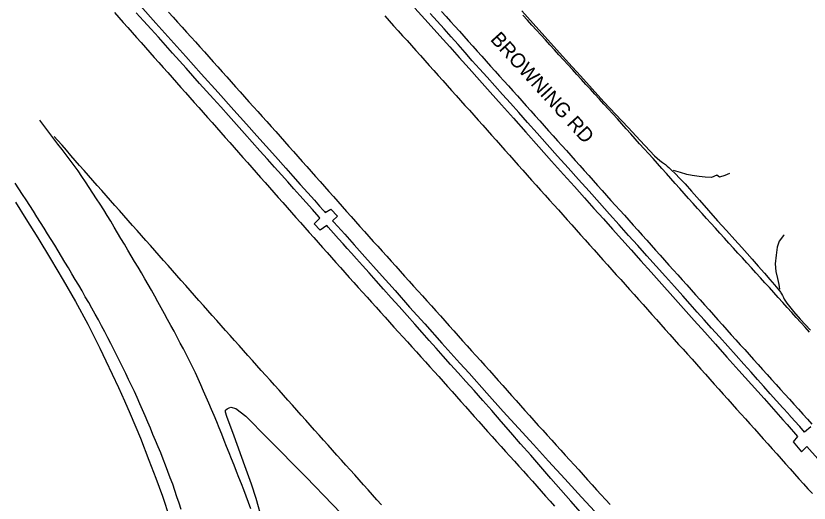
# Model space of a CAD drawing. Extents: x 1948091 to 1975253, y 787267 to 823306.
# Drawn here: x 1967691 to 1967987.6, y 800104.4 to 800286.8 of the extents above; entities that cross this region are included whole.
import ezdxf

# ---------------------------------------------------------------- set-up
doc = ezdxf.new("R2010")
doc.units = 0
for name, color, linetype in [('RD_EX_Pavement_Markings', 7, 'Continuous'), ('RD_EX_Road', 7, 'Continuous'), ('RD_TX_RoadID', 7, 'Continuous')]:
    doc.layers.add(name, color=color, linetype=linetype)

msp = doc.modelspace()

# ---------------------------------------------------------------- linework, layer by layer
at = {"layer": 'RD_EX_Pavement_Markings'}
for points in [[(1967727.8, 800288.02), (1967729.46, 800286.16), (1967731.13, 800284.29), (1967732.79, 800282.42), (1967734.45, 800280.56), (1967736.11, 800278.69), (1967737.77, 800276.82), (1967739.43, 800274.96), (1967741.09, 800273.09), (1967742.75, 800271.22), (1967744.41, 800269.36), (1967746.07, 800267.49), (1967747.74, 800265.62), (1967749.4, 800263.76), (1967751.06, 800261.89), (1967752.72, 800260.02), (1967754.38, 800258.16), (1967756.04, 800256.29), (1967757.7, 800254.42), (1967759.36, 800252.56), (1967761.02, 800250.69), (1967762.67, 800248.81), (1967764.32, 800246.94), (1967765.97, 800245.06), (1967767.63, 800243.19), (1967769.28, 800241.32), (1967770.93, 800239.44), (1967772.58, 800237.57), (1967774.24, 800235.69), (1967775.89, 800233.82), (1967777.54, 800231.94), (1967779.19, 800230.07), (1967780.84, 800228.19), (1967782.5, 800226.32), (1967784.15, 800224.45), (1967785.8, 800222.57), (1967787.45, 800220.7), (1967789.11, 800218.82), (1967790.76, 800216.95), (1967792.41, 800215.07), (1967794.06, 800213.2), (1967795.72, 800211.32), (1967797.37, 800209.45), (1967799.03, 800207.58), (1967800.69, 800205.71), (1967802.35, 800203.85), (1967804.01, 800201.98), (1967805.67, 800200.11), (1967807.34, 800198.25), (1967809, 800196.38), (1967810.66, 800194.51), (1967812.32, 800192.65), (1967813.98, 800190.78), (1967815.64, 800188.91), (1967817.3, 800187.05), (1967818.97, 800185.19), (1967820.64, 800183.33), (1967822.32, 800181.47), (1967823.99, 800179.62), (1967825.66, 800177.76), (1967827.34, 800175.91), (1967829.01, 800174.05), (1967830.69, 800172.2), (1967832.36, 800170.34), (1967834.03, 800168.48), (1967835.71, 800166.63), (1967837.38, 800164.77), (1967839.05, 800162.92), (1967840.73, 800161.06), (1967842.4, 800159.21), (1967844.08, 800157.35), (1967845.75, 800155.49), (1967847.42, 800153.64), (1967849.08, 800151.77), (1967850.75, 800149.9), (1967852.41, 800148.04), (1967854.07, 800146.17), (1967855.73, 800144.3), (1967857.39, 800142.44), (1967859.05, 800140.57), (1967860.71, 800138.7), (1967862.37, 800136.83), (1967864.04, 800134.97), (1967865.7, 800133.1), (1967867.36, 800131.24), (1967869.04, 800129.38), (1967870.71, 800127.53), (1967872.39, 800125.67), (1967874.06, 800123.81), (1967875.73, 800121.96), (1967877.41, 800120.1), (1967879.08, 800118.25), (1967880.75, 800116.39), (1967882.43, 800114.53), (1967884.1, 800112.67), (1967885.76, 800110.81), (1967887.42, 800108.94), (1967889.07, 800107.07), (1967890.73, 800105.2), (1967892.39, 800103.33)], [(1967748.11, 800288.18), (1967749.78, 800286.32), (1967751.45, 800284.46), (1967753.12, 800282.6), (1967754.8, 800280.74), (1967756.47, 800278.89), (1967758.14, 800277.03), (1967759.81, 800275.17), (1967761.48, 800273.31), (1967763.14, 800271.45), (1967764.81, 800269.59), (1967766.47, 800267.72), (1967768.14, 800265.86), (1967769.8, 800264), (1967771.47, 800262.13), (1967773.13, 800260.27), (1967774.8, 800258.41), (1967776.46, 800256.54), (1967778.13, 800254.68), (1967779.79, 800252.82), (1967781.46, 800250.96), (1967783.12, 800249.09), (1967784.79, 800247.23), (1967786.45, 800245.36), (1967788.12, 800243.5), (1967789.78, 800241.64), (1967791.44, 800239.77), (1967793.1, 800237.9), (1967794.76, 800236.03), (1967796.42, 800234.16), (1967798.08, 800232.29), (1967799.74, 800230.43), (1967801.39, 800228.56), (1967803.05, 800226.69), (1967804.71, 800224.82), (1967806.37, 800222.95), (1967808.03, 800221.08), (1967809.69, 800219.21), (1967811.35, 800217.34), (1967813, 800215.47), (1967814.66, 800213.6), (1967816.32, 800211.73), (1967817.98, 800209.86), (1967819.64, 800208), (1967821.3, 800206.13), (1967822.96, 800204.26), (1967824.63, 800202.41), (1967826.31, 800200.55), (1967827.98, 800198.69), (1967829.65, 800196.83), (1967831.32, 800194.97), (1967832.99, 800193.12), (1967834.66, 800191.26), (1967836.33, 800189.4), (1967838, 800187.54), (1967839.67, 800185.68), (1967841.34, 800183.82), (1967843.01, 800181.97), (1967844.68, 800180.11), (1967846.36, 800178.25), (1967848.03, 800176.39), (1967849.7, 800174.53), (1967851.37, 800172.67), (1967853.03, 800170.81), (1967854.7, 800168.95), (1967856.36, 800167.08), (1967858.03, 800165.22), (1967859.69, 800163.36), (1967861.36, 800161.49), (1967863.02, 800159.63), (1967864.69, 800157.77), (1967866.35, 800155.9), (1967868.02, 800154.04), (1967869.68, 800152.18), (1967871.35, 800150.31), (1967873.01, 800148.45), (1967874.68, 800146.58), (1967876.34, 800144.72), (1967878.01, 800142.86), (1967879.67, 800140.99), (1967881.34, 800139.13), (1967883, 800137.27), (1967884.67, 800135.4), (1967886.33, 800133.54), (1967888, 800131.68), (1967889.68, 800129.82), (1967891.35, 800127.97), (1967893.03, 800126.12), (1967894.71, 800124.27), (1967896.38, 800122.41), (1967898.06, 800120.56), (1967899.74, 800118.71), (1967901.42, 800116.86), (1967903.09, 800115), (1967904.77, 800113.15), (1967906.45, 800111.3), (1967908.13, 800109.44), (1967909.8, 800107.59), (1967911.48, 800105.74), (1967913.16, 800103.89)], [(1967850.15, 800288.49), (1967851.82, 800286.62), (1967853.48, 800284.76), (1967855.15, 800282.9), (1967856.82, 800281.04), (1967858.48, 800279.18), (1967860.15, 800277.32), (1967861.82, 800275.45), (1967863.48, 800273.59), (1967865.15, 800271.73), (1967866.82, 800269.87), (1967868.49, 800268.01), (1967870.16, 800266.15), (1967871.82, 800264.29), (1967873.49, 800262.43), (1967875.16, 800260.57), (1967876.83, 800258.7), (1967878.49, 800256.84), (1967880.16, 800254.98), (1967881.83, 800253.12), (1967883.49, 800251.26), (1967885.16, 800249.4), (1967886.83, 800247.54), (1967888.49, 800245.67), (1967890.16, 800243.81), (1967891.83, 800241.95), (1967893.49, 800240.09), (1967895.16, 800238.23), (1967896.82, 800236.36), (1967898.49, 800234.5), (1967900.16, 800232.64), (1967901.83, 800230.78), (1967903.49, 800228.92), (1967905.16, 800227.06), (1967906.83, 800225.2), (1967908.5, 800223.34), (1967910.16, 800221.47), (1967911.83, 800219.61), (1967913.5, 800217.75), (1967915.17, 800215.89), (1967916.84, 800214.03), (1967918.5, 800212.17), (1967920.17, 800210.31), (1967921.84, 800208.45), (1967923.51, 800206.59), (1967925.18, 800204.73), (1967926.85, 800202.87), (1967928.52, 800201.01), (1967930.18, 800199.15), (1967931.85, 800197.28), (1967933.51, 800195.41), (1967935.17, 800193.55), (1967936.84, 800191.68), (1967938.5, 800189.82), (1967940.16, 800187.95), (1967941.83, 800186.09), (1967943.49, 800184.22), (1967945.15, 800182.36), (1967946.82, 800180.49), (1967948.48, 800178.63), (1967950.15, 800176.76), (1967951.81, 800174.9), (1967953.48, 800173.04), (1967955.15, 800171.18), (1967956.82, 800169.32), (1967958.49, 800167.46), (1967960.16, 800165.59), (1967961.82, 800163.73), (1967963.49, 800161.87), (1967965.16, 800160.01), (1967966.83, 800158.15), (1967968.5, 800156.29), (1967970.18, 800154.44), (1967971.85, 800152.58), (1967973.53, 800150.73), (1967975.2, 800148.87), (1967976.88, 800147.02), (1967978.55, 800145.16), (1967980.23, 800143.31), (1967981.9, 800141.45), (1967983.58, 800139.6), (1967985.25, 800137.74), (1967986.93, 800135.89), (1967988.6, 800134.03)], [(1967828.88, 800286.82), (1967830.55, 800284.96), (1967832.22, 800283.1), (1967833.89, 800281.24), (1967835.56, 800279.39), (1967837.23, 800277.53), (1967838.9, 800275.67), (1967840.57, 800273.81), (1967842.24, 800271.95), (1967843.91, 800270.09), (1967845.57, 800268.23), (1967847.24, 800266.37), (1967848.91, 800264.51), (1967850.58, 800262.65), (1967852.25, 800260.78), (1967853.91, 800258.92), (1967855.57, 800257.05), (1967857.23, 800255.19), (1967858.9, 800253.32), (1967860.56, 800251.45), (1967862.22, 800249.59), (1967863.88, 800247.72), (1967865.55, 800245.86), (1967867.21, 800243.99), (1967868.87, 800242.13), (1967870.53, 800240.26), (1967872.19, 800238.39), (1967873.86, 800236.53), (1967875.52, 800234.66), (1967877.18, 800232.8), (1967878.84, 800230.93), (1967880.51, 800229.07), (1967882.17, 800227.2), (1967883.83, 800225.33), (1967885.5, 800223.47), (1967887.16, 800221.61), (1967888.83, 800219.74), (1967890.49, 800217.88), (1967892.16, 800216.02), (1967893.82, 800214.15), (1967895.49, 800212.29), (1967897.16, 800210.43), (1967898.82, 800208.57), (1967900.49, 800206.7), (1967902.15, 800204.84), (1967903.82, 800202.98), (1967905.49, 800201.11), (1967907.15, 800199.25), (1967908.82, 800197.39), (1967910.48, 800195.53), (1967912.15, 800193.66), (1967913.81, 800191.8), (1967915.48, 800189.94), (1967917.15, 800188.07), (1967918.81, 800186.21), (1967920.48, 800184.35), (1967922.14, 800182.49), (1967923.81, 800180.62), (1967925.48, 800178.76), (1967927.14, 800176.9), (1967928.81, 800175.03), (1967930.47, 800173.17), (1967932.14, 800171.31), (1967933.81, 800169.45), (1967935.47, 800167.58), (1967937.14, 800165.72), (1967938.8, 800163.86), (1967940.47, 800162), (1967942.14, 800160.13), (1967943.8, 800158.27), (1967945.47, 800156.41), (1967947.14, 800154.54), (1967948.8, 800152.68), (1967950.47, 800150.82), (1967952.13, 800148.96), (1967953.8, 800147.09), (1967955.47, 800145.23), (1967957.13, 800143.37), (1967958.8, 800141.5), (1967960.46, 800139.64), (1967962.13, 800137.78), (1967963.8, 800135.92), (1967965.46, 800134.05), (1967967.13, 800132.19), (1967968.79, 800130.33), (1967970.46, 800128.47), (1967972.13, 800126.6), (1967973.79, 800124.74), (1967975.46, 800122.88), (1967977.13, 800121.01), (1967978.79, 800119.15), (1967980.46, 800117.29), (1967982.13, 800115.43), (1967983.79, 800113.56), (1967985.46, 800111.7), (1967987.12, 800109.84), (1967988.79, 800107.98)], [(1967987.78, 800168.38), (1967986.11, 800170.24), (1967984.43, 800172.09), (1967982.76, 800173.95), (1967981.08, 800175.8), (1967979.41, 800177.66), (1967977.73, 800179.51), (1967976.06, 800181.37), (1967974.38, 800183.22), (1967972.71, 800185.08), (1967971.03, 800186.93), (1967969.35, 800188.78), (1967967.67, 800190.64), (1967966, 800192.49), (1967964.32, 800194.34), (1967962.64, 800196.19), (1967960.96, 800198.05), (1967959.28, 800199.9), (1967957.61, 800201.75), (1967955.93, 800203.6), (1967954.25, 800205.45), (1967952.57, 800207.3), (1967950.89, 800209.16), (1967949.21, 800211.01), (1967947.53, 800212.86), (1967945.85, 800214.71), (1967944.18, 800216.57), (1967942.52, 800218.44), (1967940.86, 800220.31), (1967939.2, 800222.18), (1967937.54, 800224.04), (1967935.88, 800225.91), (1967934.22, 800227.78), (1967932.56, 800229.64), (1967930.89, 800231.51), (1967929.22, 800233.37), (1967927.56, 800235.23), (1967925.89, 800237.09), (1967924.22, 800238.95), (1967922.55, 800240.81), (1967920.88, 800242.67), (1967919.21, 800244.53), (1967917.54, 800246.39), (1967915.87, 800248.25), (1967914.19, 800250.09), (1967912.51, 800251.94), (1967910.83, 800253.79), (1967909.14, 800255.63), (1967907.46, 800257.48), (1967905.78, 800259.33), (1967904.09, 800261.18), (1967902.41, 800263.02), (1967900.73, 800264.87), (1967899.05, 800266.72), (1967897.36, 800268.56), (1967895.68, 800270.41), (1967894, 800272.26), (1967892.32, 800274.11), (1967890.64, 800275.96), (1967888.96, 800277.81), (1967887.28, 800279.66), (1967885.6, 800281.51), (1967883.92, 800283.36), (1967882.24, 800285.21), (1967880.55, 800287.06)], [(1967778.86, 800102.33), (1967777.99, 800104.67), (1967777.13, 800107.01), (1967776.23, 800109.35), (1967775.31, 800111.67), (1967774.39, 800113.99), (1967773.47, 800116.31), (1967772.55, 800118.63), (1967771.63, 800120.96), (1967770.7, 800123.28), (1967769.78, 800125.6), (1967768.86, 800127.92), (1967767.94, 800130.25), (1967767.02, 800132.57), (1967766.1, 800134.89), (1967765.16, 800137.21), (1967764.16, 800139.5), (1967763.16, 800141.79), (1967762.16, 800144.08), (1967761.16, 800146.37), (1967760.16, 800148.66), (1967759.16, 800150.95), (1967758.13, 800153.23), (1967757, 800155.45), (1967755.87, 800157.68), (1967754.73, 800159.91), (1967753.6, 800162.13), (1967752.47, 800164.36), (1967751.33, 800166.58), (1967750.13, 800168.77), (1967748.92, 800170.96), (1967747.72, 800173.15), (1967746.52, 800175.34), (1967745.32, 800177.53), (1967744.11, 800179.72), (1967742.91, 800181.91), (1967741.71, 800184.1), (1967740.5, 800186.29), (1967739.22, 800188.44), (1967737.94, 800190.58), (1967736.66, 800192.73), (1967735.39, 800194.88), (1967734.11, 800197.03), (1967732.83, 800199.17), (1967731.56, 800201.32), (1967730.28, 800203.47), (1967729, 800205.61), (1967727.72, 800207.76), (1967726.45, 800209.91), (1967725.17, 800212.05), (1967723.86, 800214.18), (1967722.49, 800216.27), (1967721.12, 800218.36), (1967719.76, 800220.45), (1967718.39, 800222.54), (1967717.02, 800224.64), (1967715.65, 800226.73), (1967714.24, 800228.78), (1967712.73, 800230.78), (1967711.23, 800232.78), (1967709.73, 800234.77), (1967708.23, 800236.77), (1967706.73, 800238.77), (1967705.22, 800240.76), (1967703.72, 800242.76), (1967702.22, 800244.76), (1967700.72, 800246.75), (1967699.91, 800247.83)], [(1967827.66, 800103.79), (1967826, 800105.65), (1967824.33, 800107.52), (1967822.67, 800109.38), (1967821, 800111.25), (1967819.34, 800113.11), (1967817.67, 800114.98), (1967816.01, 800116.84), (1967814.35, 800118.7), (1967812.68, 800120.57), (1967811.02, 800122.43), (1967809.35, 800124.3), (1967807.69, 800126.16), (1967806.03, 800128.02), (1967804.36, 800129.89), (1967802.7, 800131.75), (1967801.03, 800133.62), (1967799.37, 800135.48), (1967797.71, 800137.35), (1967796.04, 800139.21), (1967794.38, 800141.07), (1967792.71, 800142.94), (1967791.05, 800144.8), (1967789.39, 800146.67), (1967787.72, 800148.53), (1967786.06, 800150.4), (1967784.4, 800152.26), (1967782.73, 800154.13), (1967781.07, 800155.99), (1967779.41, 800157.86), (1967777.74, 800159.72), (1967776.08, 800161.59), (1967774.42, 800163.45), (1967772.75, 800165.32), (1967771.09, 800167.18), (1967769.42, 800169.04), (1967767.76, 800170.91), (1967766.1, 800172.77), (1967764.43, 800174.64), (1967762.77, 800176.5), (1967761.11, 800178.37), (1967759.44, 800180.23), (1967757.79, 800182.11), (1967756.14, 800183.98), (1967754.48, 800185.85), (1967752.83, 800187.73), (1967751.18, 800189.6), (1967749.52, 800191.47), (1967747.87, 800193.35), (1967746.22, 800195.22), (1967744.56, 800197.1), (1967742.91, 800198.97), (1967741.26, 800200.84), (1967739.6, 800202.72), (1967737.95, 800204.59), (1967736.3, 800206.46), (1967734.64, 800208.34), (1967732.99, 800210.21), (1967731.34, 800212.08), (1967729.69, 800213.96), (1967728.04, 800215.84), (1967726.39, 800217.71), (1967724.74, 800219.59), (1967723.09, 800221.47), (1967721.43, 800223.34), (1967719.78, 800225.22), (1967718.13, 800227.09), (1967716.48, 800228.97), (1967714.83, 800230.85), (1967713.18, 800232.72), (1967711.53, 800234.6), (1967709.88, 800236.48), (1967708.23, 800238.35), (1967706.58, 800240.23), (1967705.3, 800241.69)], [(1967752.77, 800102.1), (1967751.99, 800104.47), (1967751.2, 800106.84), (1967750.41, 800109.21), (1967749.61, 800111.57), (1967748.72, 800113.91), (1967747.84, 800116.25), (1967746.95, 800118.58), (1967746.07, 800120.92), (1967745.15, 800123.24), (1967744.18, 800125.55), (1967743.21, 800127.85), (1967742.25, 800130.16), (1967741.28, 800132.46), (1967740.31, 800134.76), (1967739.31, 800137.05), (1967738.31, 800139.34), (1967737.31, 800141.63), (1967736.32, 800143.92), (1967735.3, 800146.2), (1967734.22, 800148.46), (1967733.15, 800150.72), (1967732.08, 800152.97), (1967731.01, 800155.23), (1967729.91, 800157.47), (1967728.76, 800159.69), (1967727.62, 800161.91), (1967726.47, 800164.13), (1967725.33, 800166.35), (1967724.19, 800168.57), (1967723.04, 800170.79), (1967721.9, 800173.01), (1967720.68, 800175.2), (1967719.44, 800177.36), (1967718.2, 800179.53), (1967716.95, 800181.7), (1967715.71, 800183.86), (1967714.46, 800186.02), (1967713.18, 800188.17), (1967711.9, 800190.31), (1967710.62, 800192.46), (1967709.34, 800194.6), (1967708.06, 800196.75), (1967706.78, 800198.89), (1967705.5, 800201.04), (1967704.18, 800203.16), (1967702.85, 800205.27), (1967701.52, 800207.39), (1967700.2, 800209.51), (1967698.87, 800211.62), (1967697.52, 800213.72), (1967696.16, 800215.82), (1967694.79, 800217.91), (1967693.43, 800220), (1967692.07, 800222.1), (1967690.7, 800224.19)]]:
    msp.add_lwpolyline(points, dxfattribs=at)
at = {"layer": 'RD_EX_Road'}
for points in [[(1967737.47, 800290.65), (1967743.33, 800284.08), (1967748.89, 800277.87), (1967754.47, 800271.64), (1967760.29, 800265.15), (1967766.59, 800258.12), (1967772.51, 800251.51), (1967777.18, 800246.26), (1967781.04, 800241.92), (1967784.53, 800238.03), (1967788.01, 800234.15), (1967791.88, 800229.82), (1967794.58, 800226.77), (1967797.28, 800223.74), (1967800.15, 800220.52), (1967802.58, 800217.79), (1967804.57, 800215.55), (1967805.91, 800214.05), (1967806.32, 800213.58), (1967806.63, 800213.24), (1967808.79, 800214.5), (1967811.29, 800211.78), (1967809.41, 800210.12), (1967809.85, 800209.63), (1967813.94, 800205.05), (1967817.49, 800201.1), (1967821.47, 800196.65), (1967826.87, 800190.61), (1967832.75, 800183.99), (1967838.22, 800177.83), (1967843.86, 800171.5), (1967850.26, 800164.36), (1967853.64, 800160.59), (1967857.03, 800156.83), (1967860.41, 800153.06), (1967867.08, 800145.61), (1967873.24, 800138.77), (1967878.9, 800132.52), (1967884.5, 800126.35), (1967890.18, 800120.12), (1967896.25, 800113.49), (1967902.52, 800106.66), (1967907.45, 800101.28)], [(1967902.09, 800101.1), (1967898.49, 800105.17), (1967894.79, 800109.38), (1967891.05, 800113.64), (1967887.28, 800117.96), (1967883.48, 800122.33), (1967879.7, 800126.68), (1967876.01, 800130.92), (1967872.42, 800135.04), (1967868.91, 800139.04), (1967865.53, 800142.88), (1967862.3, 800146.53), (1967859.23, 800149.98), (1967856.32, 800153.22), (1967853.52, 800156.34), (1967850.79, 800159.4), (1967848.13, 800162.41), (1967845.53, 800165.35), (1967842.91, 800168.32), (1967840.16, 800171.42), (1967837.29, 800174.63), (1967834.31, 800177.97), (1967831.32, 800181.3), (1967828.44, 800184.52), (1967825.67, 800187.62), (1967823.02, 800190.61), (1967820.57, 800193.37), (1967818.4, 800195.82), (1967816.51, 800197.94), (1967814.91, 800199.75), (1967813.37, 800201.48), (1967811.66, 800203.39), (1967809.79, 800205.48), (1967807.75, 800207.74), (1967807.21, 800208.33), (1967804.7, 800206.65), (1967802.5, 800209.02), (1967804.68, 800211.13), (1967804.33, 800211.52), (1967801.86, 800214.28), (1967799.47, 800216.96), (1967797.16, 800219.56), (1967794.93, 800222.08), (1967792.66, 800224.63), (1967790.26, 800227.33), (1967787.72, 800230.18), (1967785.04, 800233.17), (1967782.25, 800236.29), (1967779.39, 800239.49), (1967776.45, 800242.79), (1967773.43, 800246.17), (1967770.44, 800249.52), (1967767.58, 800252.73), (1967764.85, 800255.78), (1967762.24, 800258.68), (1967759.7, 800261.51), (1967757.17, 800264.35), (1967754.64, 800267.18), (1967752.12, 800270.02), (1967749.56, 800272.89), (1967746.94, 800275.82), (1967744.26, 800278.81), (1967741.51, 800281.86), (1967738.75, 800284.93), (1967736.02, 800287.96)], [(1967840.18, 800289.71), (1967845.16, 800284.19), (1967849.51, 800279.34), (1967853.25, 800275.17), (1967856.76, 800271.23), (1967860.45, 800267.09), (1967864.31, 800262.75), (1967868.34, 800258.21), (1967872.57, 800253.45), (1967877.01, 800248.47), (1967881.66, 800243.25), (1967886.52, 800237.81), (1967891.31, 800232.44), (1967895.75, 800227.47), (1967899.85, 800222.88), (1967903.59, 800218.69), (1967907.14, 800214.71), (1967910.64, 800210.79), (1967914.1, 800206.92), (1967917.51, 800203.11), (1967920.99, 800199.22), (1967924.65, 800195.13), (1967928.49, 800190.84), (1967932.52, 800186.34), (1967936.61, 800181.77), (1967940.65, 800177.25), (1967944.65, 800172.79), (1967948.59, 800168.38), (1967952.62, 800163.87), (1967956.87, 800159.1), (1967961.35, 800154.09), (1967966.04, 800148.81), (1967970.72, 800143.55), (1967975.14, 800138.54), (1967977.69, 800135.64), (1967979.31, 800133.8), (1967983.21, 800129.31), (1967981.64, 800127.33), (1967984.73, 800123.66), (1967986.7, 800125.61), (1967994.99, 800116.37)], [(1967988.17, 800133.02), (1967985.86, 800131.04), (1967984.08, 800133.06), (1967982.14, 800135.25), (1967980.03, 800137.62), (1967979.88, 800137.79), (1967977.76, 800140.15), (1967975.41, 800142.78), (1967973.06, 800145.4), (1967970.69, 800148.03), (1967968.32, 800150.66), (1967965.85, 800153.42), (1967963.16, 800156.42), (1967960.26, 800159.67), (1967957.15, 800163.16), (1967954.02, 800166.66), (1967951.08, 800169.96), (1967948.33, 800173.05), (1967945.75, 800175.93), (1967943.15, 800178.84), (1967940.3, 800182.03), (1967937.2, 800185.5), (1967933.85, 800189.24), (1967930.39, 800193.11), (1967926.94, 800196.98), (1967923.51, 800200.82), (1967920.09, 800204.66), (1967916.61, 800208.56), (1967912.99, 800212.61), (1967909.24, 800216.81), (1967905.34, 800221.16), (1967901.39, 800225.57), (1967897.46, 800229.97), (1967893.54, 800234.35), (1967889.65, 800238.71), (1967885.88, 800242.94), (1967882.33, 800246.91), (1967879, 800250.62), (1967875.89, 800254.07), (1967872.93, 800257.37), (1967870.02, 800260.62), (1967867.18, 800263.81), (1967864.39, 800266.94), (1967861.65, 800270.03), (1967858.96, 800273.06), (1967856.31, 800276.05), (1967853.7, 800278.98), (1967851.11, 800281.9), (1967848.52, 800284.82), (1967845.92, 800287.74)], [(1967880.2, 800288.68), (1967884.4, 800283.95), (1967888.78, 800279.05), (1967893.23, 800274.1), (1967897.66, 800269.23), (1967902.07, 800264.39), (1967906.46, 800259.54), (1967910.87, 800254.69), (1967915.35, 800249.83), (1967919.86, 800244.98), (1967924.37, 800240.12), (1967927.98, 800236.26), (1967929.78, 800234.4), (1967930.73, 800233.53), (1967931.8, 800232.67), (1967932.78, 800231.92), (1967933.45, 800231.44), (1967933.88, 800231.12), (1967934.14, 800230.9), (1967934.47, 800230.59), (1967935.11, 800230.02), (1967936.1, 800229.1), (1967937.48, 800227.75), (1967939.2, 800225.99), (1967941.19, 800223.88), (1967943.6, 800221.21), (1967946.58, 800217.77), (1967949.91, 800213.95), (1967953.34, 800210.13), (1967956.69, 800206.45), (1967959.8, 800203.02), (1967962.45, 800200.07), (1967964.47, 800197.81), (1967966.33, 800195.68), (1967968.55, 800193.12), (1967970.84, 800190.49), (1967972.9, 800188.13), (1967974.61, 800186.16), (1967975.87, 800184.7), (1967976.68, 800183.71), (1967976.92, 800183.38), (1967977.06, 800183.16), (1967977.28, 800182.72), (1967977.59, 800182.12), (1967977.94, 800181.43), (1967978.29, 800180.76), (1967978.7, 800180.04), (1967979.27, 800179.24), (1967980.21, 800178.06), (1967981.77, 800176.19), (1967984.28, 800173.34), (1967988.08, 800169.2)], [(1967957.75, 800227.79), (1967956.04, 800227.07), (1967954.05, 800226.42), (1967953.12, 800227.13), (1967951.08, 800226.36), (1967948.74, 800226.39), (1967946.44, 800226.68), (1967943.8, 800227.11), (1967941.8, 800227.46), (1967939.48, 800228.24), (1967936.89, 800228.89)], [(1967690.85, 800217.02), (1967694.76, 800210.84), (1967699.14, 800203.76), (1967703.94, 800195.86), (1967708.68, 800187.88), (1967713.3, 800179.88), (1967717.85, 800171.4), (1967720.1, 800166.96), (1967722.35, 800162.37), (1967724.64, 800157.63), (1967726.96, 800152.75), (1967729.32, 800147.71), (1967731.62, 800142.69), (1967733.75, 800137.85), (1967737.56, 800128.69), (1967740.75, 800120.56), (1967743.35, 800113.79), (1967745.79, 800107.05), (1967748.46, 800098.99)], [(1967978.22, 800204.87), (1967978.01, 800204.63), (1967976.42, 800202.43), (1967975.61, 800200.21), (1967975.21, 800197.3), (1967974.9, 800194.04), (1967975.19, 800191.13), (1967975.72, 800188.5), (1967976.24, 800186.21), (1967976.56, 800184.51)], [(1967783.2, 800097.64), (1967780.85, 800106.14), (1967779.14, 800111.56), (1967776.57, 800118.43), (1967772.63, 800129.5), (1967769.84, 800136.89), (1967769.41, 800138.53), (1967769.42, 800139.24), (1967769.96, 800139.75), (1967770.76, 800140.13), (1967771.41, 800140.35), (1967773.2, 800139.81), (1967776.98, 800136.95), (1967785.04, 800128.71), (1967799.57, 800114.11), (1967819.2, 800093.63)]]:
    msp.add_lwpolyline(points, dxfattribs=at)

# ---------------------------------------------------------------- texts
at = {"layer": 'RD_TX_RoadID'}
msp.add_text('BROWNING RD', height=5.4, rotation=312.1999, dxfattribs=at).set_placement((1967868.11, 800277.82))

doc.saveas('drawing.dxf')
